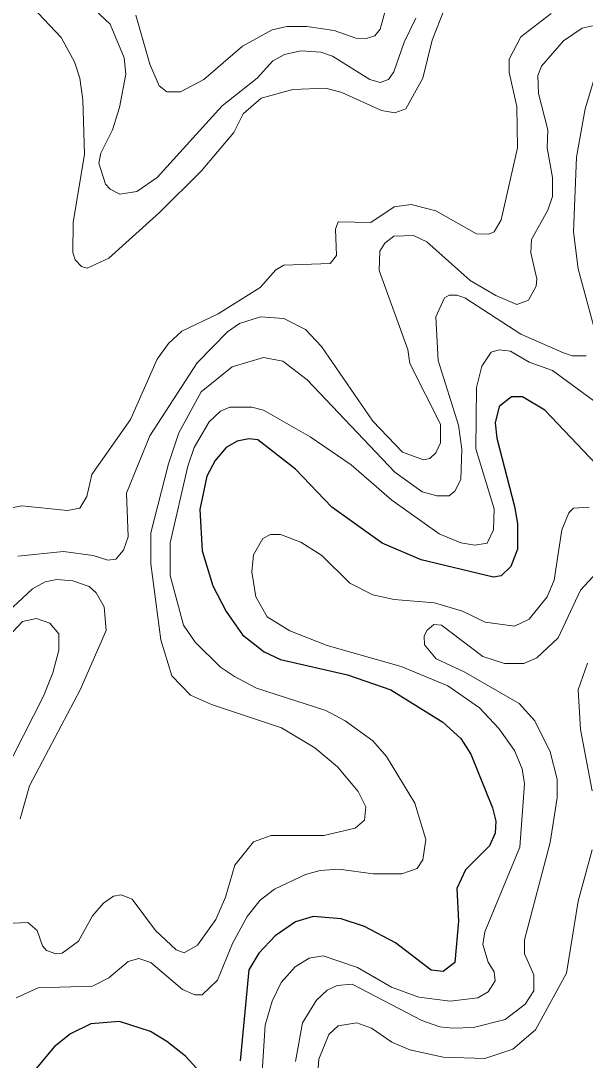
# Model space of a CAD drawing. Extents: x 577 to 602.9, y 7483.8 to 7511.6.
# Drawn here: x 591.983 to 592.752, y 7484.965 to 7486.38 of the extents above; entities that cross this region are included whole.
import ezdxf

# ---------------------------------------------------------------- set-up
doc = ezdxf.new("R2010")
doc.units = 0
doc.header["$LTSCALE"] = 0.032
doc.layers.add('1', color=7, linetype='Continuous', lineweight=25)
doc.layers.add('2', color=7, linetype='Continuous', lineweight=13)

msp = doc.modelspace()

# ---------------------------------------------------------------- linework, layer by layer
at = {"layer": '1'}
for points in [[(592.7845, 7485.7582), (592.697, 7485.8504), (592.6668, 7485.8687), (592.6517, 7485.8687), (592.635, 7485.8552), (592.6294, 7485.8329), (592.6318, 7485.8122), (592.6557, 7485.7192), (592.6597, 7485.6961), (592.6597, 7485.6612), (592.6509, 7485.6373), (592.6374, 7485.6246), (592.6271, 7485.623), (592.5285, 7485.6468), (592.4752, 7485.6691), (592.4068, 7485.7184), (592.3575, 7485.7701), (592.3058, 7485.8099), (592.2939, 7485.8114), (592.278, 7485.8083), (592.2629, 7485.7995), (592.2478, 7485.782), (592.2366, 7485.7606), (592.2271, 7485.7152), (592.2303, 7485.6588), (592.2446, 7485.6111), (592.2629, 7485.5761), (592.2851, 7485.5443), (592.3146, 7485.5212), (592.3368, 7485.5109), (592.4283, 7485.4902), (592.4871, 7485.4695), (592.5579, 7485.4258), (592.5825, 7485.4035), (592.596, 7485.3821), (592.6255, 7485.3089), (592.6302, 7485.2906), (592.6294, 7485.2747), (592.6215, 7485.2572), (592.5889, 7485.2246), (592.577, 7485.1992), (592.5793, 7485.1546), (592.5746, 7485.0982), (592.5587, 7485.0862), (592.542, 7485.0878), (592.4935, 7485.1252), (592.4513, 7485.1475), (592.4195, 7485.1578), (592.3813, 7485.161), (592.3575, 7485.1538), (592.3297, 7485.1348), (592.3074, 7485.1109), (592.2939, 7485.0886), (592.2819, 7484.9646)], [(592.2406, 7484.9344), (592.2072, 7484.9709), (592.1818, 7484.9908), (592.1595, 7485.0043), (592.1173, 7485.0179), (592.0784, 7485.0147), (592.0506, 7485.0012), (592.0283, 7484.9837), (591.9822, 7484.928)]]:
    msp.add_lwpolyline(points, dxfattribs=at)
at = {"layer": '2'}
for points in [[(592.1722, 7486.1192), (592.103, 7486.0572), (592.0736, 7486.0436), (592.0657, 7486.046), (592.0569, 7486.0548), (592.0537, 7486.0651), (592.0545, 7486.1057), (592.0696, 7486.1987), (592.0673, 7486.2727), (592.0633, 7486.3021), (592.0561, 7486.3243), (592.0378, 7486.3577), (591.9989, 7486.3991), (591.9527, 7486.4325)], [(592.5213, 7486.384), (592.5054, 7486.3514), (592.4911, 7486.3108), (592.4839, 7486.3005), (592.4728, 7486.2965), (592.4585, 7486.3005), (592.4076, 7486.3323), (592.3917, 7486.3379), (592.3646, 7486.3394), (592.3424, 7486.3347), (592.3265, 7486.3259), (592.305, 7486.3021), (592.2573, 7486.2647), (592.169, 7486.1669), (592.1412, 7486.1478), (592.1181, 7486.1446), (592.1046, 7486.151), (592.0983, 7486.1581), (592.0895, 7486.1868), (592.0919, 7486.2003), (592.1078, 7486.2321), (592.1173, 7486.2623), (592.1261, 7486.3076), (592.1237, 7486.3299), (592.1046, 7486.376), (592.0482, 7486.4293)], [(592.1396, 7486.388), (592.1587, 7486.3212), (592.1714, 7486.2917), (592.1818, 7486.2838), (592.2008, 7486.2838), (592.2326, 7486.3005), (592.2851, 7486.3458), (592.3257, 7486.3681), (592.3456, 7486.3728), (592.3726, 7486.3728), (592.41, 7486.3673), (592.4394, 7486.3569), (592.4537, 7486.3561), (592.4656, 7486.3601), (592.4728, 7486.3689), (592.4799, 7486.3951)], [(592.5603, 7486.3967), (592.5436, 7486.3538), (592.5308, 7486.3021), (592.5078, 7486.2607), (592.4927, 7486.2552), (592.4744, 7486.2583), (592.4203, 7486.283), (592.3988, 7486.2886), (592.3535, 7486.287), (592.3106, 7486.275), (592.2859, 7486.2536), (592.2732, 7486.2281), (592.2287, 7486.1756), (592.1722, 7486.1192)], [(592.5149, 7486.1303), (592.5483, 7486.1216), (592.604, 7486.0906), (592.6207, 7486.0898), (592.6278, 7486.0929), (592.6374, 7486.1096), (592.6597, 7486.2074), (592.6589, 7486.2639), (592.6485, 7486.31), (592.6485, 7486.3283), (592.6644, 7486.3585), (592.7058, 7486.3903)], [(591.979, 7485.6516), (592.041, 7485.658), (592.0816, 7485.6524), (592.1014, 7485.6461), (592.1126, 7485.6476), (592.1229, 7485.6596), (592.1293, 7485.6779), (592.1269, 7485.7375), (592.1587, 7485.8154), (592.2231, 7485.9148), (592.2645, 7485.957), (592.2812, 7485.9681), (592.3098, 7485.9776), (592.3416, 7485.9753), (592.371, 7485.9601), (592.3925, 7485.9371), (592.4625, 7485.8353), (592.503, 7485.7932), (592.5316, 7485.7828), (592.5404, 7485.7844), (592.5483, 7485.7924), (592.5547, 7485.8059), (592.5547, 7485.8313), (592.5133, 7485.914), (592.5102, 7485.9331), (592.4712, 7486.0405), (592.472, 7486.0667), (592.4792, 7486.0778), (592.4911, 7486.0874), (592.5181, 7486.0882), (592.5364, 7486.0794), (592.5952, 7486.0269), (592.6302, 7486.0063), (592.6589, 7485.9943), (592.6748, 7485.9999), (592.6851, 7486.019), (592.6859, 7486.0293), (592.6779, 7486.0643), (592.6787, 7486.0826), (592.701, 7486.1224), (592.7074, 7486.1414), (592.7074, 7486.1669), (592.7002, 7486.2074), (592.701, 7486.2321), (592.6883, 7486.2814), (592.6875, 7486.306), (592.6923, 7486.3188), (592.7225, 7486.353), (592.7479, 7486.3705), (592.7845, 7486.3784)], [(592.7646, 7486.3029), (592.7519, 7486.2607), (592.74, 7486.1947), (592.736, 7486.0929), (592.7424, 7486.0428), (592.7678, 7485.949)], [(591.9186, 7485.7073), (591.9846, 7485.72), (592.0466, 7485.7136), (592.0633, 7485.7168), (592.0728, 7485.7327), (592.08, 7485.7629), (592.1325, 7485.8377), (592.169, 7485.9196), (592.1841, 7485.9411), (592.2024, 7485.9578), (592.2517, 7485.9816), (592.309, 7486.0174), (592.3305, 7486.0413), (592.3416, 7486.0476), (592.4044, 7486.05), (592.4132, 7486.0611), (592.4116, 7486.0969), (592.4155, 7486.1065), (592.4601, 7486.1057), (592.4919, 7486.1271), (592.5149, 7486.1303)], [(592.7535, 7485.9244), (592.7344, 7485.9244), (592.7225, 7485.9283), (592.6644, 7485.9538), (592.5881, 7486.0031), (592.577, 7486.0071), (592.5666, 7486.0071), (592.5603, 7486.0031), (592.5483, 7485.9776), (592.5515, 7485.918), (592.5793, 7485.8297), (592.5841, 7485.7971), (592.5825, 7485.7558), (592.5746, 7485.7399), (592.5666, 7485.7335), (592.5499, 7485.7335), (592.53, 7485.7391), (592.4927, 7485.7661), (592.3734, 7485.8918), (592.34, 7485.9172), (592.3138, 7485.922), (592.2708, 7485.9093), (592.2287, 7485.8751), (592.1985, 7485.8194), (592.1841, 7485.7773), (592.1603, 7485.6834), (592.1603, 7485.6413), (592.1738, 7485.5379), (592.1889, 7485.4886), (592.2144, 7485.4624), (592.243, 7485.4496), (592.3384, 7485.4178), (592.3837, 7485.3908), (592.4147, 7485.3646), (592.4426, 7485.3312), (592.4529, 7485.3105), (592.4513, 7485.2922), (592.4386, 7485.2811), (592.3957, 7485.2715), (592.3241, 7485.2715), (592.3002, 7485.2628), (592.2748, 7485.231), (592.2621, 7485.1872), (592.2486, 7485.157), (592.2239, 7485.122), (592.2056, 7485.1117), (592.1945, 7485.1157), (592.1666, 7485.1419), (592.1348, 7485.1848), (592.1197, 7485.1904), (592.1094, 7485.1888), (592.0959, 7485.1793), (592.0808, 7485.1618), (592.0617, 7485.1276), (592.0394, 7485.1109), (592.0307, 7485.1101), (592.0179, 7485.1149), (592.0124, 7485.1212), (592.0052, 7485.1419), (591.9925, 7485.153), (591.9631, 7485.1515)], [(592.7638, 7485.8631), (592.7074, 7485.9045), (592.6756, 7485.9156), (592.6501, 7485.9307), (592.635, 7485.9323), (592.6239, 7485.9291), (592.6112, 7485.9101), (592.604, 7485.8814), (592.6032, 7485.7979), (592.6278, 7485.716), (592.6271, 7485.6874), (592.6183, 7485.6691), (592.6016, 7485.6667), (592.5825, 7485.6699), (592.5531, 7485.6818), (592.4887, 7485.728), (592.433, 7485.7757), (592.3774, 7485.8138), (592.3138, 7485.8504), (592.2979, 7485.8544), (592.2676, 7485.8544), (592.2549, 7485.8488), (592.2398, 7485.8345), (592.2191, 7485.7995), (592.2104, 7485.7741), (592.1865, 7485.6699), (592.1865, 7485.6254), (592.2048, 7485.5578), (592.2207, 7485.5347), (592.2549, 7485.5005), (592.274, 7485.4878), (592.3042, 7485.4719), (592.3988, 7485.4417), (592.4251, 7485.4274), (592.4625, 7485.4003), (592.4815, 7485.3789), (592.5197, 7485.3153), (592.5348, 7485.266), (592.5308, 7485.2381), (592.5229, 7485.2262), (592.5022, 7485.219), (592.4632, 7485.219), (592.4163, 7485.2254), (592.3909, 7485.2238), (592.371, 7485.2182), (592.3289, 7485.1984), (592.309, 7485.1833), (592.2915, 7485.161), (592.2716, 7485.1244), (592.2509, 7485.0743), (592.2303, 7485.0544), (592.2199, 7485.0544), (592.2032, 7485.0616), (592.1603, 7485.0982), (592.1436, 7485.1037), (592.1293, 7485.0998), (592.103, 7485.0775), (592.0808, 7485.0664), (592.0068, 7485.064), (591.9766, 7485.0505)], [(592.7575, 7485.7184), (592.736, 7485.7168), (592.7296, 7485.7105), (592.7201, 7485.6874), (592.7098, 7485.619), (592.7002, 7485.596), (592.6756, 7485.5657), (592.6557, 7485.5562), (592.6159, 7485.5618), (592.5849, 7485.5769), (592.5467, 7485.588), (592.4919, 7485.5928), (592.4625, 7485.5991), (592.4314, 7485.615), (592.3933, 7485.6524), (592.3646, 7485.6707), (592.3368, 7485.681), (592.3233, 7485.681)], [(592.3233, 7485.681), (592.313, 7485.6755), (592.3002, 7485.6532), (592.2979, 7485.6301), (592.3034, 7485.596), (592.3185, 7485.5689), (592.3495, 7485.5498), (592.4004, 7485.53), (592.5014, 7485.5013), (592.565, 7485.4751), (592.608, 7485.4449), (592.6342, 7485.417), (592.6557, 7485.3868), (592.666, 7485.3622), (592.6692, 7485.3415), (592.6628, 7485.2556), (592.6151, 7485.1403), (592.6127, 7485.1228), (592.6199, 7485.099), (592.6278, 7485.0855), (592.6294, 7485.0735), (592.6199, 7485.0584), (592.6056, 7485.0505), (592.5682, 7485.0457), (592.5253, 7485.0513), (592.4879, 7485.0648), (592.4418, 7485.0918), (592.3949, 7485.1077), (592.3758, 7485.1045), (592.3567, 7485.0926), (592.3376, 7485.0711), (592.3257, 7485.0457), (592.3161, 7485.0131), (592.3098, 7484.9137)], [(591.9822, 7485.2938), (591.9949, 7485.3391), (592.0641, 7485.4695), (592.0991, 7485.5506), (592.0967, 7485.5824), (592.0855, 7485.6015), (592.076, 7485.6103), (592.0537, 7485.6182), (592.0323, 7485.6198), (592.0164, 7485.6166), (591.9989, 7485.6071), (591.9591, 7485.5697)], [(592.7678, 7485.6294), (592.7455, 7485.6055), (592.7153, 7485.5403), (592.6859, 7485.5133), (592.6684, 7485.5053), (592.6422, 7485.5053), (592.6127, 7485.5148), (592.5563, 7485.5578), (592.5459, 7485.5586), (592.5364, 7485.5506), (592.5324, 7485.5427), (592.5332, 7485.5308), (592.5491, 7485.5117), (592.5873, 7485.4942), (592.662, 7485.4512), (592.6835, 7485.4274), (592.7042, 7485.3852), (592.7137, 7485.3479), (592.7137, 7485.3224), (592.7042, 7485.262), (592.6692, 7485.1292), (592.6692, 7485.1101), (592.6819, 7485.0815), (592.6819, 7485.06)], [(592.7551, 7485.5061), (592.7424, 7485.4695), (592.7455, 7485.4155), (592.7614, 7485.332)], [(592.7614, 7485.2516), (592.7424, 7485.1817), (592.7265, 7485.0839), (592.6843, 7485.0067), (592.6533, 7484.9805), (592.6151, 7484.9678), (592.5587, 7484.9694), (592.5133, 7484.9797), (592.4887, 7484.99), (592.4609, 7485.0091), (592.441, 7485.0163), (592.4155, 7485.0123), (592.4028, 7485.0004), (592.3893, 7484.967), (592.3861, 7484.9232)], [(592.6819, 7485.06), (592.67, 7485.0417), (592.643, 7485.021), (592.6, 7485.0099), (592.5714, 7485.0091), (592.5539, 7485.0107), (592.5292, 7485.0195), (592.4346, 7485.0688), (592.4139, 7485.0672), (592.4004, 7485.0608), (592.3861, 7485.0473), (592.367, 7485.0163), (592.3575, 7484.9638)]]:
    msp.add_lwpolyline(points, dxfattribs=at)
msp.add_lwpolyline([(591.7435, 7485.1863), (591.8446, 7485.2994), (591.8677, 7485.3359), (591.9655, 7485.5411), (591.9853, 7485.5626), (592.0044, 7485.5665), (592.0227, 7485.5602), (592.0346, 7485.5459), (592.0346, 7485.5236), (592.0267, 7485.4926), (592.014, 7485.4608), (591.9313, 7485.2994), (591.9082, 7485.2421), (591.8645, 7485.087), (591.8549, 7485.0672), (591.8366, 7485.0489), (591.8231, 7485.0441), (591.7818, 7485.0473), (591.7603, 7485.0584), (591.7436, 7485.0751), (591.7277, 7485.1109), (591.7269, 7485.1419), (591.7309, 7485.161)], close=True, dxfattribs=at)

doc.saveas('drawing.dxf')
